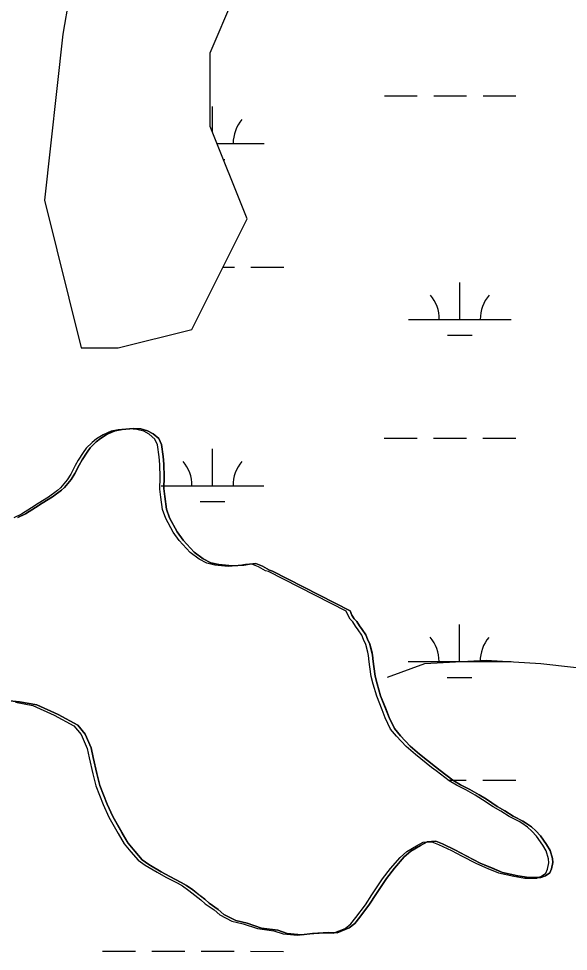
# Model space of a CAD drawing. Extents: x 3245246 to 3283090, y 806824 to 832173.
# Drawn here: x 3252235 to 3252770, y 825734 to 826641 of the extents above; entities that cross this region are included whole.
import ezdxf

# ---------------------------------------------------------------- set-up
doc = ezdxf.new("R2010")
doc.units = 0
for name, color, linetype in [('V-SITE-VEGE', 7, 'Continuous'), ('V-TOPO-SHOR', 7, 'Continuous'), ('V-WETL-SWMP', 7, 'Continuous')]:
    doc.layers.add(name, color=color, linetype=linetype)

msp = doc.modelspace()

# ---------------------------------------------------------------- linework, layer by layer
at = {"layer": 'V-SITE-VEGE'}
for p, q in [((3252320.98, 826237.01), (3252314.49, 826233.09)), ((3252328.77, 826240.49), (3252320.98, 826237.01)), ((3252335.69, 826241.8), (3252328.77, 826240.49)), ((3252346.52, 826242.69), (3252335.69, 826241.8)), ((3252353.89, 826242.27), (3252346.52, 826242.69)), ((3252360.39, 826240.55), (3252353.89, 826242.27)), ((3252365.6, 826237.53), (3252360.39, 826240.55)), ((3252371.24, 826232.78), (3252365.6, 826237.53)), ((3252310.16, 826229.62), (3252304.54, 826223.97)), ((3252314.49, 826233.09), (3252310.16, 826229.62)), ((3252373.85, 826227.15), (3252371.24, 826232.78)), ((3252375.61, 826215.46), (3252373.85, 826227.15)), ((3252301.52, 826219.64), (3252296.76, 826212.26)), ((3252304.54, 826223.97), (3252301.52, 826219.64)), ((3252296.76, 826212.26), (3252293.74, 826207.06)), ((3252376.06, 826208.09), (3252375.61, 826215.46)), ((3252376.51, 826195.53), (3252376.06, 826208.09)), ((3252289.43, 826198.82), (3252285.97, 826193.18)), ((3252293.74, 826207.06), (3252289.43, 826198.82)), ((3252285.97, 826193.18), (3252279.49, 826185.36)), ((3252376.1, 826184.26), (3252376.51, 826195.53)), ((3252276.46, 826182.76), (3252267.81, 826176.24)), ((3252279.49, 826185.36), (3252276.46, 826182.76)), ((3252376.99, 826176.47), (3252376.1, 826184.26)), ((3252267.81, 826176.24), (3252257.86, 826170.16)), ((3252378.75, 826164.34), (3252376.99, 826176.47)), ((3252251.37, 826165.81), (3252241.42, 826159.73)), ((3252257.86, 826170.16), (3252251.37, 826165.81)), ((3252381.79, 826155.68), (3252378.75, 826164.34)), ((3252241.42, 826159.73), (3252234.06, 826156.24)), ((3252389.19, 826142.27), (3252381.79, 826155.68)), ((3252394.84, 826134.05), (3252389.19, 826142.27)), ((3252405.69, 826122.37), (3252394.84, 826134.05)), ((3252414.37, 826115.89), (3252405.69, 826122.37)), ((3252421.74, 826112.01), (3252414.37, 826115.89)), ((3252429.54, 826110.29), (3252421.74, 826112.01)), ((3252442.54, 826109.02), (3252429.54, 826110.29)), ((3252453.81, 826109.91), (3252442.54, 826109.02)), ((3252459.44, 826110.79), (3252453.81, 826109.91)), ((3252465.5, 826111.23), (3252459.44, 826110.79)), ((3252472.01, 826108.65), (3252465.5, 826111.23)), ((3252478.94, 826104.76), (3252472.01, 826108.65)), ((3252481.98, 826103.9), (3252478.94, 826104.76)), ((3252557.44, 826065.49), (3252481.98, 826103.9)), ((3252559.18, 826061.17), (3252557.44, 826065.49)), ((3252561.36, 826057.71), (3252559.18, 826061.17)), ((3252563.96, 826055.11), (3252561.36, 826057.71)), ((3252566.57, 826050.79), (3252563.96, 826055.11)), ((3252569.18, 826047.32), (3252566.57, 826050.79)), ((3252572.65, 826042.13), (3252569.18, 826047.32)), ((3252574.39, 826037.8), (3252572.65, 826042.13)), ((3252576.57, 826033.04), (3252574.39, 826037.8)), ((3252579.19, 826022.22), (3252576.57, 826033.04)), ((3252579.64, 826016.15), (3252579.19, 826022.22)), ((3252580.51, 826011.39), (3252579.64, 826016.15)), ((3252581.83, 826001.86), (3252580.51, 826011.39)), ((3252583.58, 825994.5), (3252581.83, 826001.86)), ((3252587.07, 825982.81), (3252583.58, 825994.5)), ((3252595.34, 825961.6), (3252587.07, 825982.81)), ((3252210.16, 825979.44), (3252235.73, 825976.89)), ((3252235.73, 825976.89), (3252252.63, 825973.89)), ((3252252.63, 825973.89), (3252273.45, 825964.4)), ((3252273.45, 825964.4), (3252292.53, 825954.04)), ((3252292.53, 825954.04), (3252299.48, 825945.39)), ((3252600.57, 825950.78), (3252595.34, 825961.6)), ((3252299.48, 825945.39), (3252305.57, 825931.98)), ((3252606.21, 825943.86), (3252600.57, 825950.78)), ((3252615.77, 825933.91), (3252606.21, 825943.86)), ((3252305.57, 825931.98), (3252307.32, 825922.88)), ((3252624.88, 825926.13), (3252615.77, 825933.91)), ((3252640.5, 825913.6), (3252624.88, 825926.13)), ((3252307.32, 825922.88), (3252310.82, 825907.29)), ((3252644.84, 825910.14), (3252640.5, 825913.6)), ((3252657.42, 825900.64), (3252644.84, 825910.14)), ((3252310.82, 825907.29), (3252313.88, 825895.6)), ((3252664.8, 825896.32), (3252657.42, 825900.64)), ((3252313.88, 825895.6), (3252320.85, 825877.42)), ((3252673.9, 825891.58), (3252664.8, 825896.32)), ((3252683.01, 825886.4), (3252673.9, 825891.58)), ((3252689.95, 825882.08), (3252683.01, 825886.4)), ((3252700.37, 825875.17), (3252689.95, 825882.08)), ((3252320.85, 825877.42), (3252326.5, 825865.3)), ((3252707.74, 825870.85), (3252700.37, 825875.17)), ((3252326.5, 825865.3), (3252341.29, 825839.34)), ((3252715.98, 825865.67), (3252707.74, 825870.85)), ((3252725.52, 825860.92), (3252715.98, 825865.67)), ((3252733.77, 825855.31), (3252725.52, 825860.92)), ((3252738.1, 825851.42), (3252733.77, 825855.31)), ((3252742.45, 825846.66), (3252738.1, 825851.42)), ((3252748.53, 825838.01), (3252742.45, 825846.66)), ((3252341.29, 825839.34), (3252347.8, 825831.55)), ((3252616.41, 825831.67), (3252625.93, 825837.32)), ((3252625.93, 825837.32), (3252632.42, 825840.8)), ((3252632.42, 825840.8), (3252640.65, 825841.25)), ((3252640.65, 825841.25), (3252647.15, 825838.67)), ((3252647.15, 825838.67), (3252659.73, 825832.62)), ((3252752.01, 825832.38), (3252748.53, 825838.01)), ((3252347.8, 825831.55), (3252355.18, 825823.34)), ((3252609.92, 825826.03), (3252616.41, 825831.67)), ((3252659.73, 825832.62), (3252684.02, 825820.11)), ((3252754.19, 825824.59), (3252752.01, 825832.38)), ((3252355.18, 825823.34), (3252361.69, 825818.58)), ((3252361.69, 825818.58), (3252373.4, 825811.68)), ((3252600.41, 825815.17), (3252609.92, 825826.03)), ((3252684.02, 825820.11), (3252705.7, 825811.06)), ((3252753.34, 825814.62), (3252754.63, 825820.69)), ((3252754.63, 825820.69), (3252754.19, 825824.59)), ((3252373.4, 825811.68), (3252382.08, 825806.93)), ((3252592.63, 825805.19), (3252600.41, 825815.17)), ((3252705.7, 825811.06), (3252720.43, 825807.62)), ((3252747.29, 825807.68), (3252751.62, 825810.72)), ((3252751.62, 825810.72), (3252753.34, 825814.62)), ((3252382.08, 825806.93), (3252392.92, 825801.32)), ((3252392.92, 825801.32), (3252398.12, 825798.3)), ((3252582.27, 825789.58), (3252592.63, 825805.19)), ((3252720.43, 825807.62), (3252731.27, 825805.91)), ((3252731.27, 825805.91), (3252742.96, 825805.94)), ((3252742.96, 825805.94), (3252747.29, 825807.68)), ((3252398.12, 825798.3), (3252404.2, 825793.98)), ((3252404.2, 825793.98), (3252415.92, 825784.9)), ((3252415.92, 825784.9), (3252420.26, 825781.01)), ((3252420.26, 825781.01), (3252428.93, 825774.97)), ((3252576.22, 825780.03), (3252582.27, 825789.58)), ((3252428.93, 825774.97), (3252434.57, 825770.21)), ((3252566.72, 825767.45), (3252576.22, 825780.03)), ((3252434.57, 825770.21), (3252446.29, 825764.17)), ((3252446.29, 825764.17), (3252457.12, 825761.59)), ((3252561.96, 825761.38), (3252566.72, 825767.45)), ((3252457.12, 825761.59), (3252470.99, 825756.86)), ((3252470.99, 825756.86), (3252487.03, 825754.72)), ((3252487.03, 825754.72), (3252496.13, 825751.71)), ((3252544.65, 825752.24), (3252556.34, 825757.03)), ((3252556.34, 825757.03), (3252561.96, 825761.38)), ((3252496.13, 825751.71), (3252510, 825750.44)), ((3252510, 825750.44), (3252520.83, 825751.76)), ((3252520.83, 825751.76), (3252536.42, 825752.66)), ((3252536.42, 825752.66), (3252544.65, 825752.24))]:
    msp.add_line(p, q, dxfattribs=at)
at = {"layer": 'V-TOPO-SHOR'}
for points in [[(3252593.58, 826000.91), (3252630.07, 826014.18), (3252689.77, 826017.5), (3252742.84, 826014.18), (3252832.39, 826004.23), (3252885.46, 826014.18), (3252938.53, 826027.45), (3252991.6, 826030.76), (3253034.72, 826047.35), (3253087.79, 826090.47), (3253134.22, 826140.22), (3253177.34, 826196.61), (3253223.78, 826262.94), (3253247, 826302.74), (3253290.12, 826335.91), (3253363.09, 826335.91)], [(3252234.06, 826156.24), (3252241.42, 826159.73), (3252251.37, 826165.81), (3252257.86, 826170.16), (3252267.81, 826176.24), (3252276.46, 826182.76), (3252279.49, 826185.36), (3252285.97, 826193.18), (3252289.43, 826198.82), (3252293.74, 826207.06), (3252296.76, 826212.26), (3252301.52, 826219.64), (3252304.54, 826223.97), (3252310.16, 826229.62), (3252314.49, 826233.09), (3252320.98, 826237.01), (3252328.77, 826240.49), (3252335.7, 826241.8), (3252346.52, 826242.69), (3252353.89, 826242.27), (3252360.39, 826240.55), (3252365.6, 826237.53), (3252371.24, 826232.78), (3252373.85, 826227.15), (3252375.61, 826215.46), (3252376.06, 826208.09), (3252376.51, 826195.53), (3252376.1, 826184.26), (3252376.99, 826176.47), (3252378.75, 826164.34), (3252381.79, 826155.68), (3252389.19, 826142.27), (3252394.84, 826134.05), (3252405.69, 826122.37), (3252414.37, 826115.89), (3252421.74, 826112.01), (3252429.54, 826110.29), (3252442.54, 826109.02), (3252453.81, 826109.91), (3252459.44, 826110.79), (3252465.5, 826111.23), (3252472, 826108.65), (3252478.94, 826104.76), (3252481.98, 826103.9), (3252557.44, 826065.49)], [(3252557.44, 826065.49), (3252559.18, 826061.17), (3252561.36, 826057.71), (3252563.96, 826055.11), (3252566.57, 826050.79), (3252569.18, 826047.32), (3252572.65, 826042.13), (3252574.39, 826037.8), (3252576.57, 826033.04), (3252578.32, 826025.68), (3252579.19, 826022.22), (3252579.64, 826016.15), (3252580.51, 826011.39), (3252581.83, 826001.86), (3252583.58, 825994.5), (3252587.07, 825982.81), (3252592.3, 825969.39), (3252595.34, 825961.6), (3252600.57, 825950.78), (3252606.21, 825943.86), (3252615.77, 825933.91), (3252624.88, 825926.13), (3252640.5, 825913.6), (3252644.84, 825910.14), (3252657.42, 825900.64), (3252664.8, 825896.32), (3252673.9, 825891.58), (3252683.01, 825886.4), (3252689.95, 825882.08), (3252700.37, 825875.17), (3252707.74, 825870.85), (3252715.98, 825865.67), (3252721.19, 825863.08), (3252725.52, 825860.92), (3252728.12, 825859.19), (3252733.77, 825855.31), (3252738.1, 825851.42), (3252742.45, 825846.66), (3252748.53, 825838.01), (3252752.01, 825832.38), (3252754.19, 825824.59), (3252754.63, 825820.69), (3252753.34, 825814.62), (3252751.62, 825810.72), (3252747.29, 825807.68), (3252742.96, 825805.94), (3252731.27, 825805.91), (3252720.43, 825807.62), (3252705.7, 825811.06), (3252695.29, 825815.37), (3252684.02, 825820.11), (3252669.7, 825827.45), (3252659.73, 825832.62), (3252647.15, 825838.67), (3252640.65, 825841.25), (3252632.42, 825840.8), (3252625.93, 825837.32), (3252616.41, 825831.67), (3252609.92, 825826.03), (3252600.41, 825815.17), (3252592.63, 825805.19), (3252582.27, 825789.58), (3252576.22, 825780.03), (3252566.72, 825767.45), (3252561.96, 825761.38), (3252556.34, 825757.03), (3252544.65, 825752.24), (3252536.42, 825752.66), (3252520.83, 825751.76), (3252510, 825750.44), (3252496.13, 825751.71), (3252487.03, 825754.72), (3252470.99, 825756.86), (3252457.12, 825761.59), (3252446.29, 825764.17), (3252434.57, 825770.21), (3252428.93, 825774.97), (3252420.26, 825781.01), (3252415.92, 825784.9), (3252410.27, 825789.22), (3252404.2, 825793.98), (3252398.12, 825798.3), (3252392.92, 825801.32), (3252382.08, 825806.93), (3252373.4, 825811.68), (3252361.69, 825818.58), (3252355.18, 825823.34), (3252347.8, 825831.55), (3252341.29, 825839.34), (3252335.64, 825849.29), (3252326.5, 825865.3), (3252320.85, 825877.42), (3252313.88, 825895.6), (3252310.82, 825907.29), (3252307.32, 825922.88), (3252305.57, 825931.98), (3252299.48, 825945.39), (3252292.53, 825954.04), (3252273.45, 825964.4), (3252252.63, 825973.89), (3252235.73, 825976.89)], [(3252235.73, 825976.89), (3252210.16, 825979.44)]]:
    msp.add_lwpolyline(points, dxfattribs=at)
at = {"layer": 'V-WETL-SWMP'}
for p, q in [((3252295.83, 826733.65), (3252277.91, 826626.04)), ((3252421.28, 826608.1), (3252475.04, 826733.65)), ((3252277.91, 826626.04), (3252259.98, 826464.62)), ((3252421.28, 826536.36), (3252421.28, 826608.1)), ((3252590.7, 826566.05), (3252622.7, 826566.04)), ((3252638.7, 826566.03), (3252670.7, 826566.02)), ((3252686.7, 826566.01), (3252718.7, 826566)), ((3252423.62, 826530.5), (3252423.63, 826555.7)), ((3252457.12, 826446.68), (3252421.28, 826536.36)), ((3252427.94, 826519.69), (3252473.61, 826519.67)), ((3252434.11, 826504.26), (3252435.61, 826504.26)), ((3252259.98, 826464.62), (3252295.83, 826321.14)), ((3252403.36, 826339.07), (3252457.12, 826446.68)), ((3252433.61, 826399.62), (3252444.72, 826399.62)), ((3252460.72, 826399.61), (3252492.72, 826399.6)), ((3252664.01, 826348.78), (3252664.03, 826384.78)), ((3252614.01, 826348.8), (3252714.01, 826348.76)), ((3252331.67, 826321.14), (3252403.36, 826339.07)), ((3252652, 826333.35), (3252676, 826333.34)), ((3252295.83, 826321.14), (3252331.67, 826321.14)), ((3252317.11, 826236.57), (3252310.62, 826232.66)), ((3252324.9, 826240.05), (3252317.11, 826236.57)), ((3252331.83, 826241.37), (3252324.9, 826240.05)), ((3252342.66, 826242.26), (3252331.83, 826241.37)), ((3252350.02, 826241.84), (3252342.66, 826242.26)), ((3252356.53, 826240.12), (3252350.02, 826241.84)), ((3252361.73, 826237.1), (3252356.53, 826240.12)), ((3252367.37, 826232.34), (3252361.73, 826237.1)), ((3252306.29, 826229.18), (3252300.67, 826223.54)), ((3252310.62, 826232.66), (3252306.29, 826229.18)), ((3252369.98, 826226.72), (3252367.37, 826232.34)), ((3252371.74, 826215.02), (3252369.98, 826226.72)), ((3252590.55, 826233.38), (3252622.55, 826233.36)), ((3252638.55, 826233.36), (3252670.55, 826233.34)), ((3252686.55, 826233.34), (3252718.55, 826233.32)), ((3252297.65, 826219.2), (3252292.9, 826211.83)), ((3252300.67, 826223.54), (3252297.65, 826219.2)), ((3252423.47, 826187.02), (3252423.48, 826223.02)), ((3252292.9, 826211.83), (3252289.88, 826206.62)), ((3252372.19, 826207.66), (3252371.74, 826215.02)), ((3252372.65, 826195.1), (3252372.19, 826207.66)), ((3252285.56, 826198.38), (3252282.11, 826192.74)), ((3252289.88, 826206.62), (3252285.56, 826198.38)), ((3252282.11, 826192.74), (3252275.63, 826184.93)), ((3252372.24, 826183.83), (3252372.65, 826195.1)), ((3252272.6, 826182.33), (3252263.95, 826175.81)), ((3252275.63, 826184.93), (3252272.6, 826182.33)), ((3252373.12, 826176.03), (3252372.24, 826183.83)), ((3252373.47, 826187.04), (3252473.47, 826187)), ((3252263.95, 826175.81), (3252253.99, 826169.72)), ((3252374.88, 826163.91), (3252373.12, 826176.03)), ((3252411.46, 826171.6), (3252435.46, 826171.59)), ((3252247.51, 826165.38), (3252237.55, 826159.29)), ((3252253.99, 826169.72), (3252247.51, 826165.38)), ((3252377.93, 826155.25), (3252374.88, 826163.91)), ((3252237.55, 826159.29), (3252230.2, 826155.81)), ((3252385.32, 826141.83), (3252377.93, 826155.25)), ((3252390.97, 826133.61), (3252385.32, 826141.83)), ((3252401.83, 826121.94), (3252390.97, 826133.61)), ((3252410.5, 826115.46), (3252401.83, 826121.94)), ((3252417.88, 826111.57), (3252410.5, 826115.46)), ((3252425.68, 826109.86), (3252417.88, 826111.57)), ((3252438.68, 826108.58), (3252425.68, 826109.86)), ((3252449.94, 826109.47), (3252438.68, 826108.58)), ((3252455.57, 826110.35), (3252449.94, 826109.47)), ((3252461.64, 826110.8), (3252455.57, 826110.35)), ((3252468.14, 826108.21), (3252461.64, 826110.8)), ((3252475.08, 826104.33), (3252468.14, 826108.21)), ((3252478.11, 826103.47), (3252475.08, 826104.33)), ((3252553.57, 826065.06), (3252478.11, 826103.47)), ((3252555.32, 826060.73), (3252553.57, 826065.06)), ((3252557.49, 826057.27), (3252555.32, 826060.73)), ((3252560.09, 826054.68), (3252557.49, 826057.27)), ((3252562.7, 826050.35), (3252560.09, 826054.68)), ((3252565.31, 826046.89), (3252562.7, 826050.35)), ((3252568.79, 826041.7), (3252565.31, 826046.89)), ((3252663.87, 826016.1), (3252663.88, 826052.1)), ((3252570.53, 826037.37), (3252568.79, 826041.7)), ((3252572.7, 826032.61), (3252570.53, 826037.37)), ((3252574.45, 826025.25), (3252572.7, 826032.61)), ((3252575.33, 826021.78), (3252574.45, 826025.25)), ((3252575.77, 826015.72), (3252575.33, 826021.78)), ((3252576.65, 826010.96), (3252575.77, 826015.72)), ((3252577.97, 826001.43), (3252576.65, 826010.96)), ((3252613.87, 826016.13), (3252713.87, 826016.08)), ((3252579.71, 825994.07), (3252577.97, 826001.43)), ((3252651.86, 826000.68), (3252675.86, 826000.67)), ((3252583.2, 825982.38), (3252579.71, 825994.07)), ((3252588.43, 825968.96), (3252583.2, 825982.38)), ((3252231.86, 825976.46), (3252248.77, 825973.46)), ((3252248.77, 825973.46), (3252269.58, 825963.97)), ((3252269.58, 825963.97), (3252288.66, 825953.61)), ((3252591.48, 825961.17), (3252588.43, 825968.96)), ((3252288.66, 825953.61), (3252295.61, 825944.96)), ((3252596.7, 825950.34), (3252591.48, 825961.17)), ((3252295.61, 825944.96), (3252301.71, 825931.54)), ((3252602.35, 825943.42), (3252596.7, 825950.34)), ((3252611.9, 825933.48), (3252602.35, 825943.42)), ((3252301.71, 825931.54), (3252303.46, 825922.45)), ((3252621.01, 825925.7), (3252611.9, 825933.48)), ((3252303.46, 825922.45), (3252306.96, 825906.86)), ((3252636.63, 825913.17), (3252621.01, 825925.7)), ((3252640.97, 825909.71), (3252636.63, 825913.17)), ((3252653.56, 825900.21), (3252640.97, 825909.71)), ((3252306.96, 825906.86), (3252310.01, 825895.17)), ((3252652.94, 825900.68), (3252670.41, 825900.67)), ((3252660.93, 825895.89), (3252653.56, 825900.21)), ((3252686.41, 825900.66), (3252718.41, 825900.65)), ((3252310.01, 825895.17), (3252316.98, 825876.99)), ((3252670.04, 825891.14), (3252660.93, 825895.89)), ((3252679.15, 825885.96), (3252670.04, 825891.14)), ((3252686.09, 825881.64), (3252679.15, 825885.96)), ((3252696.5, 825874.73), (3252686.09, 825881.64)), ((3252316.98, 825876.99), (3252322.64, 825864.87)), ((3252703.87, 825870.42), (3252696.5, 825874.73)), ((3252322.64, 825864.87), (3252331.77, 825848.86)), ((3252712.12, 825865.23), (3252703.87, 825870.42)), ((3252717.32, 825862.65), (3252712.12, 825865.23)), ((3252721.66, 825860.49), (3252717.32, 825862.65)), ((3252724.26, 825858.76), (3252721.66, 825860.49)), ((3252729.9, 825854.87), (3252724.26, 825858.76)), ((3252734.24, 825850.98), (3252729.9, 825854.87)), ((3252331.77, 825848.86), (3252337.42, 825838.9)), ((3252738.58, 825846.23), (3252734.24, 825850.98)), ((3252744.67, 825837.57), (3252738.58, 825846.23)), ((3252337.42, 825838.9), (3252343.94, 825831.12)), ((3252612.54, 825831.24), (3252622.06, 825836.89)), ((3252622.06, 825836.89), (3252628.55, 825840.37)), ((3252628.55, 825840.37), (3252636.78, 825840.82)), ((3252636.78, 825840.82), (3252643.29, 825838.23)), ((3252643.29, 825838.23), (3252655.86, 825832.19)), ((3252748.14, 825831.95), (3252744.67, 825837.57)), ((3252343.94, 825831.12), (3252351.32, 825822.9)), ((3252606.05, 825825.59), (3252612.54, 825831.24)), ((3252655.86, 825832.19), (3252665.84, 825827.01)), ((3252665.84, 825827.01), (3252680.15, 825819.68)), ((3252750.32, 825824.16), (3252748.14, 825831.95)), ((3252351.32, 825822.9), (3252357.83, 825818.15)), ((3252357.83, 825818.15), (3252369.54, 825811.24)), ((3252596.55, 825814.74), (3252606.05, 825825.59)), ((3252680.15, 825819.68), (3252691.42, 825814.94)), ((3252749.48, 825814.19), (3252750.77, 825820.26)), ((3252750.77, 825820.26), (3252750.32, 825824.16)), ((3252369.54, 825811.24), (3252378.21, 825806.5)), ((3252588.77, 825804.76), (3252596.55, 825814.74)), ((3252691.42, 825814.94), (3252701.83, 825810.63)), ((3252701.83, 825810.63), (3252716.57, 825807.19)), ((3252743.43, 825807.25), (3252747.75, 825810.29)), ((3252747.75, 825810.29), (3252749.48, 825814.19)), ((3252378.21, 825806.5), (3252389.05, 825800.89)), ((3252389.05, 825800.89), (3252394.26, 825797.86)), ((3252578.4, 825789.14), (3252588.77, 825804.76)), ((3252716.57, 825807.19), (3252727.4, 825805.48)), ((3252727.4, 825805.48), (3252739.1, 825805.5)), ((3252739.1, 825805.5), (3252743.43, 825807.25)), ((3252394.26, 825797.86), (3252400.33, 825793.54)), ((3252400.33, 825793.54), (3252406.41, 825788.79)), ((3252406.41, 825788.79), (3252412.05, 825784.47)), ((3252412.05, 825784.47), (3252416.39, 825780.58)), ((3252572.36, 825779.6), (3252578.4, 825789.14)), ((3252416.39, 825780.58), (3252425.07, 825774.53)), ((3252425.07, 825774.53), (3252430.71, 825769.78)), ((3252562.85, 825767.02), (3252572.36, 825779.6)), ((3252430.71, 825769.78), (3252442.42, 825763.74)), ((3252442.42, 825763.74), (3252453.26, 825761.16)), ((3252558.1, 825760.94), (3252562.85, 825767.02)), ((3252453.26, 825761.16), (3252467.13, 825756.42)), ((3252467.13, 825756.42), (3252483.16, 825754.29)), ((3252483.16, 825754.29), (3252492.27, 825751.28)), ((3252540.79, 825751.81), (3252552.48, 825756.6)), ((3252552.48, 825756.6), (3252558.1, 825760.94)), ((3252492.27, 825751.28), (3252506.13, 825750)), ((3252506.13, 825750), (3252516.96, 825751.33)), ((3252516.96, 825751.33), (3252532.56, 825752.22)), ((3252532.56, 825752.22), (3252540.79, 825751.81)), ((3252316.43, 825734.32), (3252348.43, 825734.31)), ((3252364.43, 825734.3), (3252396.43, 825734.29)), ((3252412.43, 825734.28), (3252444.43, 825734.27)), ((3252460.43, 825734.26), (3252492.43, 825734.25))]:
    msp.add_line(p, q, dxfattribs=at)
for centre, start, end in [((3252478.86, 826520.15), 139.20318, 180.74684), ((3252608.77, 826349.28), 359.20319, 40.74684), ((3252719.25, 826349.23), 139.20318, 180.74684), ((3252368.23, 826187.52), 359.20319, 40.74684), ((3252478.71, 826187.47), 139.20318, 180.74684), ((3252608.62, 826016.6), 359.20319, 40.74684), ((3252719.11, 826016.55), 139.20318, 180.74684)]:
    msp.add_arc(centre, 35.25, start, end, dxfattribs=at)

doc.saveas('drawing.dxf')
